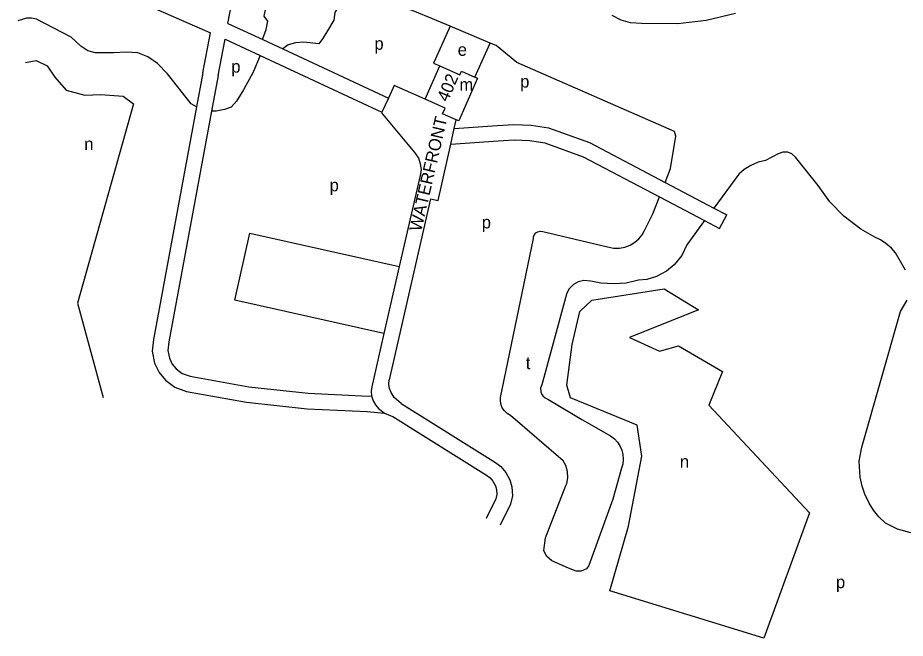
# Model space of a CAD drawing. Extents: x 155696 to 157795, y 382328 to 384028.
# Drawn here: x 155696.2 to 155982.6, y 383516.9 to 383717.3 of the extents above; entities that cross this region are included whole.
import ezdxf

# ---------------------------------------------------------------- set-up
doc = ezdxf.new("R2010")
doc.units = 0
for name, color, linetype in [('BLT_Basislijn', 7, 'Continuous'), ('BLT_Bebouwing', 7, 'Continuous'), ('BLT_Centroide', 7, 'Continuous'), ('BLT_Huisnummer', 7, 'Continuous'), ('BLT_Straatnaam_verkleind', 7, 'Continuous')]:
    doc.layers.add(name, color=color, linetype=linetype)

msp = doc.modelspace()

# ---------------------------------------------------------------- linework, layer by layer
at = {"layer": 'BLT_Basislijn'}
for p, q in [((155835.69, 383714.52), (155830.95, 383703.98)), ((155848.61, 383709.12), (155835.69, 383714.52)), ((155843.65, 383698.12), (155848.61, 383709.12)), ((155781.68, 383707.22), (155815.78, 383691.35)), ((155774.39, 383705.1), (155813.68, 383686.81)), ((155830.95, 383703.98), (155830.36, 383702.66)), ((155830.36, 383702.66), (155832.35, 383701.77)), ((155908.09, 383680.58), (155857.28, 383702.79)), ((155817.64, 383695.36), (155815.78, 383691.35)), ((155827.6, 383690.99), (155817.64, 383695.36)), ((155815.78, 383691.35), (155813.68, 383686.81)), ((155813.68, 383686.81), (155813.59, 383686.61)), ((155813.59, 383686.61), (155824.35, 383673.65)), ((155837.06, 383681.52), (155837.69, 383684.33)), ((155835.92, 383676.42), (155837.06, 383681.52)), ((155880.67, 383676.98), (155905.13, 383664.12)), ((155824.35, 383673.65), (155825.5, 383671.9)), ((155825.5, 383671.9), (155826.09, 383670.19)), ((155878.65, 383672.39), (155903.3, 383659.43)), ((155826.09, 383670.19), (155826.31, 383668.2)), ((155826.03, 383666.32), (155819.29, 383637.02)), ((155826.31, 383668.2), (155826.03, 383666.32)), ((155905.13, 383664.12), (155920.84, 383655.85)), ((155829.39, 383658.86), (155816.07, 383600.33)), ((155922.63, 383649.26), (155924.96, 383653.69)), ((155819.29, 383637.02), (155814.35, 383615.3)), ((155814.35, 383615.3), (155810.45, 383598.14)), ((155810.45, 383598.14), (155810.25, 383596.67)), ((155810.25, 383596.67), (155810.35, 383595.19)), ((155810.35, 383595.19), (155810.85, 383593.58)), ((155810.85, 383593.58), (155811.6, 383592.26)), ((155811.6, 383592.26), (155812.61, 383591.12)), ((155812.61, 383591.12), (155813.5, 383590.44)), ((155813.5, 383590.44), (155814.5, 383589.57))]:
    msp.add_line(p, q, dxfattribs=at)
for points in [[(155732.31, 383765.2), (155724.54, 383734.02), (155724.19, 383732.42), (155724.39, 383730.91), (155724.84, 383729.21), (155725.61, 383727.83), (155726.86, 383726.41), (155728.58, 383725.53), (155758.34, 383712.37)], [(155775.22, 383710.23), (155775.17, 383710.27), (155776.35, 383713.49), (155776.88, 383716.23), (155775.7, 383717.78), (155776.13, 383719.8), (155776.92, 383722.56), (155778.25, 383727.82), (155780.78, 383731.85), (155782.7, 383733.77), (155786.08, 383735.64), (155789.35, 383736.95), (155795.02, 383739.86), (155808.78, 383747.57), (155812.53, 383750.52), (155813.67, 383755.13), (155813.38, 383757.08), (155811.17, 383762.92)], [(155764.01, 383715.44), (155768.39, 383738.5), (155768.87, 383742.04), (155768.8, 383744.18), (155768.4, 383746.36), (155767.66, 383748.03)], [(155835.69, 383714.52), (155824.31, 383719.27), (155809.44, 383724.67), (155805.46, 383726.63), (155803.72, 383727.49), (155802.63, 383727.73), (155801.82, 383727.45), (155801.32, 383726.43), (155800, 383721.46), (155798.49, 383719), (155798.15, 383716.48), (155796.13, 383713.06), (155794.49, 383710.47), (155793.3, 383708.82), (155788.51, 383709.39), (155785.84, 383709.23), (155783.47, 383708.55), (155781.68, 383707.22)], [(155927.77, 383718.66), (155918.31, 383716.4), (155909.23, 383715.33), (155897.44, 383715.48), (155893.97, 383715.65), (155890.9, 383716.51), (155888.02, 383718.06)], [(155753.86, 383688.49), (155752.11, 383689.49), (155744.47, 383699.16), (155741.24, 383702.48), (155738.1, 383704.66), (155734.88, 383705.93), (155731.28, 383706.19), (155727.05, 383705.93), (155721.27, 383705.98), (155718.73, 383706.64), (155716.55, 383708.14), (155713.38, 383710.99), (155702.26, 383716.8), (155700.61, 383717.16), (155698.94, 383717.16), (155696.16, 383716.29)], [(155764.01, 383715.44), (155775.22, 383710.23)], [(155755.9, 383699.53), (155758.34, 383712.37)], [(155760.81, 383698.6), (155763.05, 383710.38)], [(155763.05, 383710.38), (155774.39, 383705.1)], [(155775.22, 383710.23), (155781.68, 383707.22)], [(155857.28, 383702.79), (155850.6, 383708.29), (155848.61, 383709.12)], [(155698.64, 383702.82), (155702.07, 383703.53), (155705.7, 383701.71), (155708.12, 383698.13), (155711.83, 383693.91), (155717.76, 383692.25), (155722.95, 383692.55), (155730.15, 383691.95), (155733.54, 383689.5), (155715.48, 383625.13), (155723.77, 383594.72)], [(155774.39, 383705.1), (155772.1, 383699.77), (155769.02, 383693.98), (155766.73, 383690.38), (155765.03, 383688.4), (155762.86, 383687.63), (155760.22, 383687.1), (155758.68, 383687.09)], [(155755.9, 383699.53), (155753.86, 383688.49)], [(155760.81, 383698.6), (155758.68, 383687.09)], [(155753.86, 383688.49), (155739.97, 383613.39), (155739.58, 383609.61), (155740.34, 383605.77), (155741.78, 383602.7), (155743.83, 383600.31), (155746.81, 383597.98), (155750.59, 383596.66), (155770.02, 383593.21), (155789.52, 383591.06), (155808.96, 383590.14), (155814.5, 383589.57), (155817.09, 383588.57)], [(155758.68, 383687.09), (155744.92, 383612.68), (155744.63, 383609.84), (155745.12, 383607.34), (155746.02, 383605.44), (155747.3, 383603.95), (155749.24, 383602.43), (155751.86, 383601.51), (155770.73, 383598.16), (155789.91, 383596.04), (155809.33, 383595.13), (155810.35, 383595.19)], [(155837.06, 383681.52), (155850.9, 383682.52), (155856.32, 383682.82), (155861.88, 383682.63), (155867.49, 383681.72), (155880.67, 383676.98)], [(155905.13, 383664.12), (155906.88, 383668.61), (155908.55, 383679.03), (155908.09, 383680.58)], [(155835.92, 383676.42), (155851.22, 383677.53), (155856.37, 383677.82), (155861.39, 383677.64), (155866.23, 383676.86), (155878.65, 383672.39)], [(155829.39, 383658.86), (155831.86, 383658.3), (155835.92, 383676.42)], [(155982.72, 383635.78), (155979.47, 383641.37), (155978.16, 383642.91), (155976.38, 383644.45), (155974.6, 383645.58), (155972.81, 383646.4), (155968.24, 383648.99), (155962.76, 383653.18), (155958.25, 383657.86), (155954.48, 383663.11), (155947.16, 383672.31), (155945.98, 383673.4), (155944.65, 383673.92), (155943.1, 383673.92), (155941.63, 383673.33), (155937.54, 383671.19), (155935.13, 383670.62), (155932.77, 383669.63), (155930.57, 383668.25), (155928.88, 383666.77), (155920.84, 383655.85)], [(155873.86, 383539.56), (155868.48, 383541.96), (155866.86, 383543.45), (155865.97, 383545.24), (155866.51, 383549.41), (155873.08, 383566.27), (155873.33, 383566.89), (155873.66, 383568.77), (155873.56, 383570.81), (155873, 383572.73), (155872.19, 383574.24), (155855.15, 383588.87), (155854.11, 383589.49), (155853.23, 383590.32), (155852.54, 383591.34), (155852.15, 383592.3), (155851.93, 383593.48), (155851.97, 383594.66), (155862.62, 383645.97), (155862.66, 383646.56), (155862.94, 383647.28), (155863.42, 383647.85), (155863.98, 383648.21), (155864.81, 383648.41), (155865.67, 383648.29), (155886.5, 383643.36), (155888.47, 383642.94), (155890.35, 383642.92), (155892.07, 383643.22), (155893.83, 383643.88), (155895.33, 383644.79), (155896.6, 383645.91), (155897.64, 383647.21), (155898.4, 383648.56), (155901.17, 383653.97), (155903.3, 383659.43)], [(155903.3, 383659.43), (155917.85, 383651.78)], [(155920.84, 383655.85), (155924.96, 383653.69)], [(155917.85, 383651.78), (155912.12, 383643.99), (155910.46, 383640.56), (155907.99, 383637.48), (155905.53, 383635.45), (155902.27, 383633.73), (155899.16, 383632.81), (155896.54, 383632.51), (155892.53, 383631.63), (155888.64, 383631.33), (155884.37, 383631.59), (155881.12, 383632.22), (155878.9, 383632.44), (155877.04, 383632.03), (155875.49, 383631.16), (155874.07, 383629.69), (155873.25, 383628.05), (155872.98, 383626.89), (155865.25, 383598.76), (155864.92, 383597.65), (155864.99, 383596.52), (155865.21, 383595.89), (155865.62, 383595.24), (155866.34, 383594.57), (155867.21, 383594.15), (155878.16, 383587.62), (155887.51, 383582.29), (155888.74, 383581.31), (155889.71, 383580.21), (155890.47, 383579.03), (155891.07, 383577.65), (155891.41, 383576.28), (155891.54, 383574.73), (155891.4, 383573.15), (155891.06, 383571.82), (155888.23, 383561.88), (155880.5, 383540.48), (155879.72, 383539.35), (155878.01, 383538.65), (155876.39, 383538.63), (155873.86, 383539.56)], [(155917.85, 383651.78), (155922.63, 383649.26)], [(155814.35, 383615.3), (155766.18, 383626.09), (155771.01, 383647.7), (155819.29, 383637.02)], [(155887.28, 383532.21), (155893.25, 383553.1), (155897.63, 383575.74), (155896.05, 383585.74), (155874.6, 383594.52), (155873.36, 383598.68), (155875.04, 383611.76), (155877.62, 383622.49), (155881.49, 383626.12), (155904.83, 383629.8), (155915.88, 383622.96), (155893.6, 383614), (155903.25, 383609.62), (155909.39, 383611.37), (155923.6, 383603.12), (155919.22, 383592.24), (155951.68, 383557.48), (155936.94, 383516.94)], [(155984.44, 383551), (155980.05, 383552.19), (155976.19, 383554.1), (155974.12, 383556.14), (155972.35, 383558.34), (155970.93, 383560.58), (155969.57, 383563.41), (155968.67, 383566.01), (155968.03, 383568.95), (155967.76, 383574.08), (155968.56, 383578.66), (155981.11, 383622.45), (155983.16, 383626.11)], [(155819.9, 383592.74), (155817.65, 383594.69), (155816.68, 383596.26), (155816.18, 383597.58), (155815.97, 383598.97), (155816.07, 383600.33)], [(155819.9, 383592.74), (155850.32, 383573.68), (155852.08, 383572.35), (155853.7, 383570.46), (155854.96, 383568.06), (155855.64, 383565.86), (155855.79, 383562.94), (155855.19, 383560.24), (155851.81, 383553.41)], [(155817.09, 383588.57), (155817.21, 383588.53), (155847.47, 383569.57), (155848.63, 383568.69), (155849.54, 383567.64), (155850.31, 383566.15), (155850.67, 383564.98), (155850.76, 383563.36), (155850.44, 383561.92), (155847.33, 383555.63)], [(155936.94, 383516.94), (155887.28, 383532.21)]]:
    msp.add_lwpolyline(points, dxfattribs=at)
at = {"layer": 'BLT_Bebouwing'}
for p, q in [((155827.6, 383690.99), (155832.35, 383701.77)), ((155832.35, 383701.77), (155838.85, 383698.9)), ((155844.54, 383697.73), (155838.48, 383683.98)), ((155838.85, 383698.9), (155839.33, 383700.01)), ((155839.33, 383700.01), (155843.65, 383698.12)), ((155843.65, 383698.12), (155844.54, 383697.73)), ((155834.09, 383688.13), (155827.6, 383690.99)), ((155833.28, 383686.3), (155834.09, 383688.13)), ((155837.69, 383684.33), (155833.28, 383686.3)), ((155838.48, 383683.98), (155837.69, 383684.33))]:
    msp.add_line(p, q, dxfattribs=at)

# ---------------------------------------------------------------- texts
at = {"layer": 'BLT_Centroide'}
for s, p in [('p', (155811.27, 383706.95)), ('e', (155838.16, 383704.99)), ('p', (155765.07, 383699.57)), ('p', (155858.31, 383694.74)), ('m', (155838.7, 383693.72)), ('n', (155717.62, 383674.55)), ('p', (155796.81, 383661.25)), ('p', (155845.91, 383649.27)), ('t', (155860.13, 383603.83)), ('n', (155909.85, 383572)), ('p', (155960.23, 383533.11))]:
    msp.add_text(s, height=4, dxfattribs=at).set_placement(p)
at = {"layer": 'BLT_Huisnummer'}
msp.add_text('402', height=4, rotation=66.9724, dxfattribs=at).set_placement((155834.96, 383689.88))
at = {"layer": 'BLT_Straatnaam_verkleind'}
msp.add_text('WATERFRONT', height=4, rotation=77.0063, dxfattribs=at).set_placement((155826.35, 383648.07))

doc.saveas('drawing.dxf')
